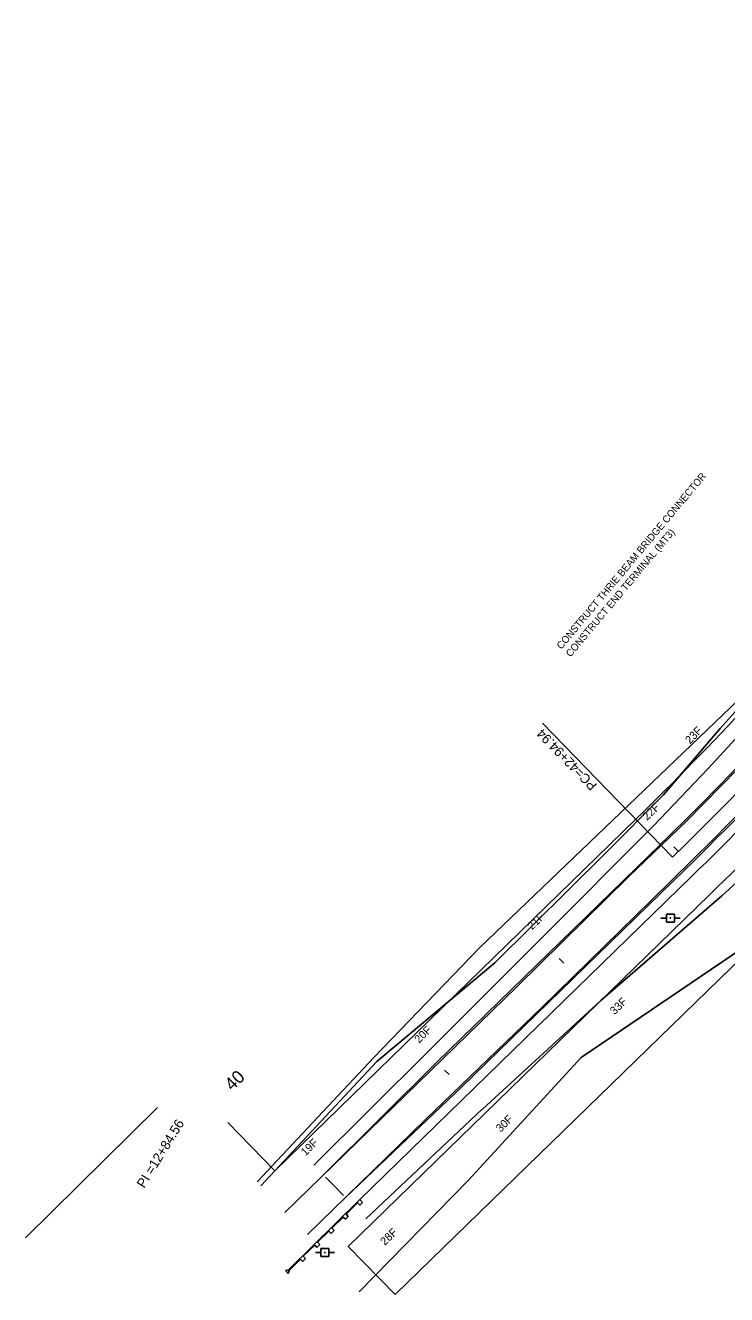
# Model space of a CAD drawing. Extents: x 2500794 to 2511032, y 910653 to 917533.
# Drawn here: x 2509696 to 2510134, y 913728 to 914520 of the extents above; entities that cross this region are included whole.
import ezdxf

# ---------------------------------------------------------------- set-up
doc = ezdxf.new("R2010")
doc.units = 0
for name, color, linetype in [('RD_EX_H2O', 7, 'Continuous'), ('RD_EX_Road', 7, 'Continuous'), ('RD_EX_RW', 7, 'Continuous'), ('RD_EX_UT', 7, 'Continuous'), ('RD_EX_VEG', 7, 'Continuous'), ('RD_HC_Cl', 7, 'Continuous'), ('RD_HC_Data', 7, 'Continuous'), ('RD_HC_Data_Tic', 7, 'Continuous'), ('RD_HC_TX_Sta50', 7, 'Continuous'), ('RD_PD_ALT1_TrvlWay', 7, 'Continuous'), ('RD_PD_CstnLmt', 7, 'Continuous'), ('RD_PD_CstnLmt_TX', 7, 'Continuous'), ('RD_PD_GR', 7, 'Continuous'), ('RD_PD_MedBWall', 7, 'Continuous'), ('RD_PD_RW', 7, 'Continuous'), ('RD_SMD_Locator', 7, 'Continuous')]:
    doc.layers.add(name, color=color, linetype=linetype)

msp = doc.modelspace()

# ---------------------------------------------------------------- linework, layer by layer
at = {"layer": 'RD_EX_H2O'}
msp.add_lwpolyline([(2510291.19, 914187.74), (2510259.9, 914209.52), (2510238.38, 914203.91), (2510221.04, 914187.28), (2510201.62, 914162.63), (2510170.75, 914126.17), (2510130.22, 914081.32), (2510094.72, 914039.81), (2510058.3, 914003.22), (2509989.44, 913934.8), (2509915.53, 913873.23), (2509843.03, 913795.52)], dxfattribs=at)
at = {"layer": 'RD_EX_Road'}
for points in [[(2510259.94, 914194.38), (2510255.83, 914186.27), (2510227.12, 914151.28), (2510192.49, 914110.53), (2510151.97, 914066.78), (2510109.44, 914023.55), (2510072.68, 913988.41), (2510003.25, 913920.14), (2509933.48, 913852.26), (2509857.97, 913778.79)], [(2510279.28, 914179.3), (2510272.03, 914173.27), (2510242.71, 914137.87), (2510207.26, 914097.7), (2510166.55, 914053.25), (2510125.74, 914011.65), (2510087.34, 913974.05), (2510018.67, 913906.92), (2509945.98, 913836.98), (2509872.32, 913765.2)]]:
    msp.add_lwpolyline(points, dxfattribs=at)
at = {"layer": 'RD_EX_RW'}
for p, q in [((2509851.74, 913804.99), (2510077.49, 914024.58)), ((2509897.76, 913757.68), (2510123.51, 913977.27)), ((2509851.74, 913804.99), (2509822.46, 913835.1)), ((2509927.04, 913727.57), (2509897.76, 913757.68))]:
    msp.add_line(p, q, dxfattribs=at)
for radius in [2115.62, 2181.62]:
    msp.add_arc((2508602.37, 915541.11), radius, 314.20692, 319.67523, dxfattribs=at)
at = {"layer": 'RD_EX_UT'}
for p, q in [((2510093.21, 913962.78), (2510096.68, 913962.78)), ((2510101.64, 913965.34), (2510096.64, 913965.34)), ((2510096.64, 913965.34), (2510096.64, 913960.34)), ((2510096.64, 913960.34), (2510101.64, 913960.34)), ((2510101.57, 913962.78), (2510105.21, 913962.78)), ((2510101.64, 913960.34), (2510101.64, 913965.34)), ((2509877.2, 913753.8), (2509880.67, 913753.8)), ((2509885.63, 913756.36), (2509880.63, 913756.36)), ((2509880.63, 913756.36), (2509880.63, 913751.36)), ((2509885.56, 913753.8), (2509889.2, 913753.8)), ((2509885.63, 913751.36), (2509885.63, 913756.36)), ((2509880.63, 913751.36), (2509885.63, 913751.36))]:
    msp.add_line(p, q, dxfattribs=at)
at = {"layer": 'RD_EX_VEG'}
for points in [[(2510504.36, 914538.68), (2510385.42, 914393.06), (2510329.55, 914316.72), (2510316.15, 914312.58), (2510294.21, 914283.97), (2510227.35, 914191.66), (2510166.08, 914122.51), (2509980.05, 913944.43), (2509913.7, 913875.62), (2509840.84, 913797.95)], [(2510352.68, 914166.69), (2510289.26, 914097.05), (2510225.07, 913998.68), (2510043.36, 913875.79), (2509972.68, 913798.87), (2509904.62, 913729.35)]]:
    msp.add_lwpolyline(points, dxfattribs=at)
at = {"layer": 'RD_HC_Cl'}
msp.add_arc((2508602.37, 915541.11), 2148.62, 314.20692, 322.60071, dxfattribs=at)
at = {"layer": 'RD_HC_Data'}
for p, q in [((2510100.5, 914000.92), (2510019.18, 914084.54)), ((2509695.84, 913763.04), (2509778.47, 913844.38))]:
    msp.add_line(p, q, dxfattribs=at)
at = {"layer": 'RD_HC_Data_Tic'}
for p, q in [((2510104.13, 914004.46), (2510101.33, 914007.32)), ((2510032.45, 913934.73), (2510029.66, 913937.6)), ((2509960.77, 913865.01), (2509957.98, 913867.87)), ((2509889.09, 913795.28), (2509883.51, 913801.01)), ((2509889.09, 913795.28), (2509894.66, 913789.55))]:
    msp.add_line(p, q, dxfattribs=at)
at = {"layer": 'RD_PD_ALT1_TrvlWay'}
for p, q in [((2509953.1, 913872.89), (2510092.83, 914008.81)), ((2509968.44, 913857.12), (2510108.17, 913993.04)), ((2509953.1, 913872.89), (2509882.2, 913802.36)), ((2509968.44, 913857.12), (2509895.95, 913788.22))]:
    msp.add_line(p, q, dxfattribs=at)
for radius, end in [(2137.62, 319.99941), (2159.62, 320.00487)]:
    msp.add_arc((2508602.37, 915541.11), radius, 314.20692, end, dxfattribs=at)
at = {"layer": 'RD_PD_CstnLmt'}
for p, q in [((2510122.67, 914056.24), (2510156.22, 914092.56)), ((2510088.54, 914020.41), (2510122.67, 914056.24)), ((2510017.88, 913949.72), (2510088.54, 914020.41)), ((2510131.31, 913976.65), (2510168.94, 914011.04)), ((2510055.5, 913911.03), (2510131.31, 913976.65)), ((2509947.21, 913878.94), (2510017.88, 913949.72)), ((2509981.69, 913843.5), (2510055.5, 913911.03)), ((2509876.21, 913808.52), (2509947.21, 913878.94)), ((2509908.61, 913774.97), (2509981.44, 913843.52))]:
    msp.add_line(p, q, dxfattribs=at)
at = {"layer": 'RD_PD_GR'}
for p, q in [((2509904.88, 913786.93), (2510112.36, 913988.74)), ((2509860.35, 913743.08), (2509904.88, 913786.93)), ((2509903.45, 913784.82), (2509896.32, 913777.81)), ((2509904.85, 913783.39), (2509903.45, 913784.82)), ((2509906.64, 913785.15), (2509904.85, 913783.39)), ((2509904.88, 913786.93), (2509906.64, 913785.15)), ((2509894.54, 913776.05), (2509887.41, 913769.04)), ((2509895.95, 913774.62), (2509894.54, 913776.05)), ((2509895.95, 913774.62), (2509894.54, 913776.05)), ((2509897.73, 913776.38), (2509895.95, 913774.62)), ((2509896.32, 913777.81), (2509897.73, 913776.38)), ((2509888.82, 913767.61), (2509887.04, 913765.85)), ((2509887.41, 913769.04), (2509888.82, 913767.61)), ((2509885.63, 913767.28), (2509878.51, 913760.27)), ((2509878.51, 913760.27), (2509879.92, 913758.84)), ((2509887.04, 913765.85), (2509885.63, 913767.28)), ((2509876.73, 913758.51), (2509869.6, 913751.5)), ((2509878.13, 913757.08), (2509876.73, 913758.51)), ((2509879.92, 913758.84), (2509878.13, 913757.08)), ((2509867.82, 913749.74), (2509860.69, 913742.73)), ((2509869.23, 913748.31), (2509867.82, 913749.74)), ((2509871.01, 913750.07), (2509869.23, 913748.31)), ((2509869.6, 913751.5), (2509871.01, 913750.07)), ((2509858.41, 913742.57), (2509860.35, 913743.08)), ((2509860.16, 913740.8), (2509858.41, 913742.57)), ((2509860.69, 913742.73), (2509860.16, 913740.8))]:
    msp.add_line(p, q, dxfattribs=at)
msp.add_arc((2508602.37, 915541.11), 2165.62, 314.20692, 319.70885, dxfattribs=at)
at = {"layer": 'RD_PD_RW'}
msp.add_line((2509927.04, 913727.57), (2510152.8, 913947.16), dxfattribs=at)
at = {"layer": 'RD_SMD_Locator'}
for centre in [(2510099.15, 913962.83), (2509883.14, 913753.85)]:
    msp.add_circle(centre, 0.15, dxfattribs=at)

# ---------------------------------------------------------------- texts
at = {"layer": 'RD_HC_Data'}
for s, rotation, p in [('PC=42+94.94', 134.20692, (2510053.75, 914046.12)), ('PI =12+84.56', 58.41392, (2509770.16, 913793.65))]:
    msp.add_text(s, height=6, rotation=rotation, dxfattribs=at).set_placement(p)
at = {"layer": 'RD_HC_TX_Sta50'}
msp.add_text('40', height=8, rotation=44.20692, dxfattribs=at).set_placement((2509825.14, 913854.48))
at = {"layer": 'RD_PD_CstnLmt_TX'}
for s, rotation, p in [('23F', 45.67528, (2510111.36, 914071.25)), ('22F', 44.34196, (2510084.61, 914023.47)), ('21F', 44.20692, (2510012.65, 913955.09)), ('33F', 44.20692, (2510064.22, 913902.07)), ('20F', 44.20692, (2509941.98, 913884.32)), ('30F', 44.20692, (2509992.91, 913828.7)), ('19F', 44.20692, (2509870.98, 913813.89)), ('28F', 44.20692, (2509920.6, 913757.97))]:
    msp.add_text(s, height=5, rotation=rotation, dxfattribs=at).set_placement(p)
at = {"layer": 'RD_PD_MedBWall'}
for s, p in [('CONSTRUCT THRIE BEAM BRIDGE CONNECTOR', (2510030.99, 914130.35)), ('CONSTRUCT END TERMINAL (MT3)', (2510036.74, 914125.53))]:
    msp.add_text(s, height=4.5, rotation=50.01945, dxfattribs=at).set_placement(p)

doc.saveas('drawing.dxf')
